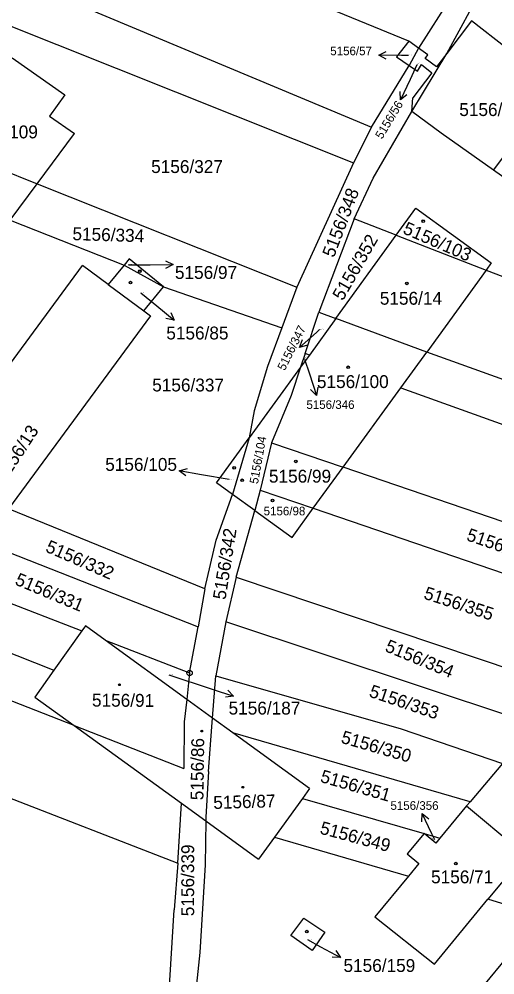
# Model space of a CAD drawing. Extents: x -593183 to -588034, y -1130415 to -1124994.
# Drawn here: x -590420.7 to -590357.8, y -1127573.6 to -1127447.3 of the extents above; entities that cross this region are included whole.
import ezdxf

# ---------------------------------------------------------------- set-up
doc = ezdxf.new("R2010")
doc.units = 0
for name, color, linetype in [('Vrstva 1', 7, 'Continuous'), ('Vrstva 16', 7, 'Continuous'), ('Vrstva 18', 7, 'Continuous'), ('Vrstva 19', 7, 'Continuous'), ('Vrstva 24', 7, 'Continuous'), ('Vrstva 25', 7, 'Continuous'), ('Vrstva 4', 7, 'Continuous')]:
    doc.layers.add(name, color=color, linetype=linetype)

msp = doc.modelspace()

# ---------------------------------------------------------------- linework, layer by layer
at = {"layer": 'Vrstva 1'}
for p, q in [((-590470.91, -1127421.06), (-590374.08, -1127461.61)), ((-590369.15, -1127450.24), (-590416.25, -1127430.89)), ((-590361.69, -1127441.35), (-590367.87, -1127451.17)), ((-590364.15, -1127451.84), (-590360.87, -1127445.88)), ((-590424.71, -1127447.07), (-590376.48, -1127466.3)), ((-590360.88, -1127447.56), (-590364.15, -1127451.84)), ((-590356.28, -1127451.17), (-590360.88, -1127447.56)), ((-590369.15, -1127450.24), (-590370.78, -1127452.32)), ((-590367.87, -1127451.17), (-590369.15, -1127450.24)), ((-590367.87, -1127451.17), (-590369.12, -1127453.45)), ((-590366.67, -1127452.05), (-590367.87, -1127451.17)), ((-590421.56, -1127452.42), (-590414.62, -1127457.31)), ((-590370.78, -1127452.32), (-590369.12, -1127453.45)), ((-590368.76, -1127459.51), (-590364.15, -1127451.84)), ((-590366.99, -1127452.5), (-590366.67, -1127452.05)), ((-590365.52, -1127453.62), (-590366.99, -1127452.5)), ((-590364.15, -1127451.84), (-590365.52, -1127453.62)), ((-590374.08, -1127461.61), (-590369.12, -1127453.45)), ((-590369.12, -1127453.45), (-590368.04, -1127454.18)), ((-590368.04, -1127454.18), (-590367.5, -1127453.31)), ((-590367.5, -1127453.31), (-590366.13, -1127454.41)), ((-590366.13, -1127454.41), (-590368.64, -1127457.7)), ((-590414.62, -1127457.31), (-590416.62, -1127460.12)), ((-590368.76, -1127459.51), (-590368.64, -1127457.7)), ((-590416.62, -1127460.12), (-590413.32, -1127462.41)), ((-590373.9, -1127468.31), (-590368.76, -1127459.51)), ((-590364.89, -1127462.4), (-590368.76, -1127459.51)), ((-590434.48, -1127462.58), (-590418.26, -1127469.08)), ((-590418.26, -1127469.08), (-590413.32, -1127462.41)), ((-590374.08, -1127461.61), (-590376.48, -1127466.3)), ((-590357.96, -1127467.28), (-590364.89, -1127462.4)), ((-590376.48, -1127466.3), (-590383.96, -1127482.72)), ((-590355.1, -1127469.32), (-590357.96, -1127467.28)), ((-590376.39, -1127473.7), (-590373.9, -1127468.31)), ((-590421.82, -1127473.89), (-590418.26, -1127469.08)), ((-590418.26, -1127469.08), (-590383.96, -1127482.72)), ((-590370.82, -1127475.87), (-590368.23, -1127472.3)), ((-590368.23, -1127472.3), (-590358.27, -1127479.53)), ((-590421.82, -1127473.89), (-590406.78, -1127479.84)), ((-590376.39, -1127473.7), (-590381.07, -1127486.02)), ((-590370.82, -1127475.87), (-590376.39, -1127473.7)), ((-590378.8, -1127486.86), (-590370.82, -1127475.87)), ((-590370.82, -1127475.87), (-590358.96, -1127480.48)), ((-590406.1, -1127479.01), (-590406.78, -1127479.84)), ((-590403.48, -1127481.15), (-590406.1, -1127479.01)), ((-590432.74, -1127507.66), (-590412.3, -1127479.88)), ((-590408.88, -1127482.4), (-590412.3, -1127479.88)), ((-590406.78, -1127479.84), (-590408.88, -1127482.4)), ((-590406.78, -1127479.84), (-590401.59, -1127482.7)), ((-590358.27, -1127479.53), (-590358.96, -1127480.48)), ((-590401.59, -1127482.7), (-590403.48, -1127481.15)), ((-590358.96, -1127480.48), (-590366.81, -1127491.3)), ((-590358.96, -1127480.48), (-590328.24, -1127492.22)), ((-590408.88, -1127482.4), (-590404.18, -1127485.86)), ((-590404.18, -1127485.86), (-590401.59, -1127482.7)), ((-590401.59, -1127482.7), (-590385.96, -1127488.09)), ((-590383.96, -1127482.72), (-590385.96, -1127488.09)), ((-590403.29, -1127486.51), (-590422.04, -1127512.02)), ((-590404.18, -1127485.86), (-590403.29, -1127486.51)), ((-590382.88, -1127491.5), (-590381.07, -1127486.02)), ((-590381.07, -1127486.02), (-590378.8, -1127486.86)), ((-590378.8, -1127486.86), (-590382.31, -1127491.7)), ((-590366.81, -1127491.3), (-590378.8, -1127486.86)), ((-590385.96, -1127488.09), (-590387.85, -1127493.22)), ((-590382.88, -1127491.5), (-590383.47, -1127493.3)), ((-590382.31, -1127491.7), (-590383.47, -1127493.3)), ((-590382.31, -1127491.7), (-590382.88, -1127491.5)), ((-590370.24, -1127496.02), (-590366.81, -1127491.3)), ((-590330.98, -1127504.3), (-590366.81, -1127491.3)), ((-590383.47, -1127493.3), (-590390.25, -1127502.64)), ((-590387.85, -1127493.22), (-590389.6, -1127499.06)), ((-590383.47, -1127493.3), (-590384.71, -1127497.06)), ((-590377.86, -1127506.52), (-590370.24, -1127496.02)), ((-590370.24, -1127496.02), (-590327.83, -1127511.24)), ((-590384.71, -1127497.06), (-590387.32, -1127503.31)), ((-590389.6, -1127499.06), (-590390.25, -1127502.64)), ((-590394.56, -1127508.58), (-590390.25, -1127502.64)), ((-590390.25, -1127502.64), (-590392.45, -1127510.11)), ((-590387.32, -1127503.31), (-590388.79, -1127509.56)), ((-590387.32, -1127503.31), (-590377.86, -1127506.52)), ((-590381.8, -1127511.95), (-590377.86, -1127506.52)), ((-590345.87, -1127517.46), (-590377.86, -1127506.52)), ((-590392.45, -1127510.11), (-590394.56, -1127508.58)), ((-590394.64, -1127516.18), (-590392.45, -1127510.11)), ((-590389.53, -1127512.22), (-590392.45, -1127510.11)), ((-590388.79, -1127509.56), (-590389.53, -1127512.22)), ((-590388.79, -1127509.56), (-590381.8, -1127511.95)), ((-590396.12, -1127522.59), (-590422.04, -1127512.02)), ((-590392, -1127521.06), (-590389.53, -1127512.22)), ((-590389.53, -1127512.22), (-590384.59, -1127515.8)), ((-590384.59, -1127515.8), (-590381.8, -1127511.95)), ((-590381.8, -1127511.95), (-590340.35, -1127526.11)), ((-590425.32, -1127516.47), (-590397.02, -1127527.62)), ((-590396.12, -1127522.59), (-590394.64, -1127516.18)), ((-590452.13, -1127519.06), (-590416.07, -1127533.35)), ((-590429.11, -1127521.63), (-590412.38, -1127528.16)), ((-590392, -1127521.06), (-590393.34, -1127526.97)), ((-590392, -1127521.06), (-590348.43, -1127535.7)), ((-590396.12, -1127522.59), (-590397.02, -1127527.62)), ((-590413.4, -1127540.64), (-590449.15, -1127526.66)), ((-590393.34, -1127526.97), (-590394.67, -1127534.1)), ((-590352.49, -1127540.53), (-590393.34, -1127526.97)), ((-590412.38, -1127528.16), (-590416.07, -1127533.35)), ((-590411.89, -1127527.47), (-590412.38, -1127528.16)), ((-590409.29, -1127529.36), (-590411.89, -1127527.47)), ((-590398.13, -1127533.71), (-590397.02, -1127527.62)), ((-590409.29, -1127529.36), (-590398.13, -1127533.71)), ((-590398.51, -1127537.19), (-590409.29, -1127529.36)), ((-590416.07, -1127533.35), (-590418.58, -1127536.89)), ((-590398.13, -1127533.71), (-590398.51, -1127537.19)), ((-590395.12, -1127539.66), (-590394.67, -1127534.1)), ((-590394.67, -1127534.1), (-590370.19, -1127541.08)), ((-590458.08, -1127536.18), (-590399.69, -1127558.82)), ((-590418.58, -1127536.89), (-590413.4, -1127540.64)), ((-590398.51, -1127537.19), (-590398.84, -1127540.18)), ((-590395.12, -1127539.66), (-590398.51, -1127537.19)), ((-590395.21, -1127540.81), (-590395.12, -1127539.66)), ((-590392.42, -1127541.62), (-590395.12, -1127539.66)), ((-590413.4, -1127540.64), (-590398.91, -1127546.31)), ((-590413.4, -1127540.64), (-590399.2, -1127550.92)), ((-590398.84, -1127540.18), (-590398.91, -1127546.31)), ((-590395.65, -1127546.71), (-590395.21, -1127540.81)), ((-590361.06, -1127550.72), (-590392.42, -1127541.62)), ((-590382.28, -1127548.99), (-590392.42, -1127541.62)), ((-590370.19, -1127541.08), (-590356.81, -1127545.66)), ((-590356.81, -1127545.66), (-590361.06, -1127550.72)), ((-590395.65, -1127546.71), (-590395.97, -1127552.75)), ((-590382.28, -1127548.99), (-590383.22, -1127550.29)), ((-590399.69, -1127558.82), (-590399.2, -1127550.92)), ((-590399.2, -1127550.92), (-590396, -1127553.24)), ((-590383.22, -1127550.29), (-590386.92, -1127555.39)), ((-590383.22, -1127550.29), (-590367.15, -1127554.93)), ((-590361.06, -1127550.72), (-590361.54, -1127551.28)), ((-590361.54, -1127551.28), (-590365.07, -1127555.55)), ((-590361.54, -1127551.28), (-590353.84, -1127557.69)), ((-590396, -1127553.24), (-590396.09, -1127559.05)), ((-590395.97, -1127552.75), (-590396, -1127553.24)), ((-590396, -1127553.24), (-590389.02, -1127558.29)), ((-590386.92, -1127555.39), (-590389.02, -1127558.29)), ((-590386.92, -1127555.39), (-590369.22, -1127560.55)), ((-590367.15, -1127554.93), (-590369.38, -1127557.62)), ((-590367.15, -1127554.93), (-590365.07, -1127555.55)), ((-590365.61, -1127556.2), (-590367.15, -1127554.93)), ((-590365.07, -1127555.55), (-590365.61, -1127556.2)), ((-590369.38, -1127557.62), (-590367.84, -1127558.89)), ((-590354.64, -1127558.66), (-590358.73, -1127563.61)), ((-590399.69, -1127558.82), (-590400.18, -1127565)), ((-590396.09, -1127559.05), (-590396.8, -1127570.64)), ((-590367.84, -1127558.89), (-590369.22, -1127560.55)), ((-590369.22, -1127560.55), (-590373.66, -1127565.93)), ((-590365.78, -1127572.16), (-590358.73, -1127563.61)), ((-590356.3, -1127564.32), (-590358.73, -1127563.61)), ((-590401.05, -1127578.99), (-590400.18, -1127565)), ((-590384.74, -1127568.41), (-590383.05, -1127566.09)), ((-590383.05, -1127566.09), (-590380.26, -1127567.95)), ((-590373.66, -1127565.93), (-590365.78, -1127572.16)), ((-590363.54, -1127580.21), (-590351.64, -1127565.73)), ((-590381.95, -1127570.36), (-590384.74, -1127568.41)), ((-590380.26, -1127567.95), (-590381.95, -1127570.36)), ((-590396.8, -1127570.64), (-590397.41, -1127576.58))]:
    msp.add_line(p, q, dxfattribs=at)
at = {"layer": 'Vrstva 16'}
for p, q in [((-590369.22, -1127452.12), (-590370.15, -1127452.11)), ((-590368.11, -1127453.36), (-590369.01, -1127455.28)), ((-590406.22, -1127479.79), (-590403.32, -1127479.77)), ((-590404.59, -1127483.46), (-590402.48, -1127485.2)), ((-590380.96, -1127488.34), (-590381.38, -1127488.71)), ((-590382.95, -1127492.24), (-590382.3, -1127494.19)), ((-590392.92, -1127508.16), (-590396.55, -1127507.52)), ((-590400.88, -1127533.97), (-590395.16, -1127535.83)), ((-590365.74, -1127555.77), (-590366.12, -1127554.98)), ((-590382.56, -1127568.92), (-590380.82, -1127569.87))]:
    msp.add_line(p, q, dxfattribs=at)
at = {"layer": 'Vrstva 24'}
for radius in [0.35, 0.0229]:
    msp.add_circle((-590398.13, -1127533.71), radius, dxfattribs=at)
at = {"layer": 'Vrstva 25'}
for p, q in [((-590370.15, -1127452.11), (-590373.15, -1127452.09)), ((-590369.01, -1127455.28), (-590370.29, -1127457.99)), ((-590403.32, -1127479.77), (-590400.32, -1127479.74)), ((-590402.48, -1127485.2), (-590400.16, -1127487.1)), ((-590381.38, -1127488.71), (-590383.63, -1127490.7)), ((-590382.3, -1127494.19), (-590381.35, -1127497.04)), ((-590396.55, -1127507.52), (-590399.5, -1127507)), ((-590395.16, -1127535.83), (-590392.31, -1127536.76)), ((-590366.12, -1127554.98), (-590367.41, -1127552.27)), ((-590380.82, -1127569.87), (-590378.19, -1127571.3))]:
    msp.add_line(p, q, dxfattribs=at)
for points in [[(-590372.15, -1127452.59), (-590373.15, -1127452.09), (-590372.15, -1127451.59)], [(-590369.41, -1127457.3), (-590370.29, -1127457.99), (-590370.31, -1127456.88)], [(-590401.32, -1127479.25), (-590400.32, -1127479.74), (-590401.32, -1127480.25)], [(-590400.62, -1127486.08), (-590400.16, -1127487.1), (-590401.25, -1127486.86)], [(-590382.55, -1127490.41), (-590383.63, -1127490.7), (-590383.21, -1127489.66)], [(-590381.19, -1127495.93), (-590381.35, -1127497.04), (-590382.14, -1127496.25)], [(-590398.61, -1127507.67), (-590399.5, -1127507), (-590398.43, -1127506.68)], [(-590393.1, -1127535.97), (-590392.31, -1127536.76), (-590393.41, -1127536.92)], [(-590367.43, -1127553.39), (-590367.41, -1127552.27), (-590366.53, -1127552.96)], [(-590378.82, -1127570.39), (-590378.19, -1127571.3), (-590379.3, -1127571.27)]]:
    msp.add_lwpolyline(points, dxfattribs=at)
for centre, radius in [((-590367.26, -1127474.02), 0.175), ((-590367.26, -1127474.02), 0.15), ((-590404.71, -1127480.63), 0.175), ((-590404.71, -1127480.63), 0.15), ((-590405.95, -1127482.13), 0.175), ((-590405.95, -1127482.13), 0.15), ((-590369.42, -1127482.23), 0.175), ((-590369.42, -1127482.23), 0.15), ((-590377.18, -1127493.32), 0.175), ((-590377.18, -1127493.32), 0.15), ((-590384.11, -1127505.75), 0.175), ((-590384.11, -1127505.75), 0.15), ((-590392.23, -1127506.61), 0.175), ((-590392.23, -1127506.61), 0.15), ((-590391.19, -1127508.25), 0.175), ((-590391.19, -1127508.25), 0.15), ((-590387.16, -1127510.93), 0.175), ((-590387.16, -1127510.93), 0.15), ((-590407.4, -1127535.26), 0.117), ((-590407.4, -1127535.26), 0.101), ((-590396.53, -1127541.38), 0.117), ((-590396.53, -1127541.38), 0.101), ((-590391.1, -1127548.81), 0.117), ((-590391.1, -1127548.81), 0.101), ((-590362.97, -1127558.9), 0.175), ((-590362.97, -1127558.9), 0.15), ((-590382.65, -1127567.88), 0.175), ((-590382.65, -1127567.88), 0.15)]:
    msp.add_circle(centre, radius, dxfattribs=at)
at = {"layer": 'Vrstva 4'}
msp.add_line((-590357.96, -1127467.28), (-590353.83, -1127461.71), dxfattribs=at)

# ---------------------------------------------------------------- texts
at = {"layer": 'Vrstva 16'}
for s, height, p in [('5156/57', 1.14, (-590379.55, -1127452.09)), ('5156/97', 1.7, (-590400.07, -1127481.64)), ('5156/85', 1.7, (-590401.21, -1127489.64)), ('5156/346', 1.14, (-590382.7, -1127498.82)), ('5156/105', 1.7, (-590409.28, -1127507)), ('5156/187', 1.7, (-590392.98, -1127539.2)), ('5156/356', 1.14, (-590371.6, -1127551.79)), ('5156/159', 1.7, (-590377.8, -1127573.21))]:
    msp.add_text(s, height=height, dxfattribs=at).set_placement(p)
for s, rotation, p in [('5156/56', 59.0362, (-590372.71, -1127463.26)), ('5156/347', 63.435, (-590385.57, -1127493.85))]:
    msp.add_text(s, height=1.14, rotation=rotation, dxfattribs=at).set_placement(p)
at = {"layer": 'Vrstva 18'}
for s, height, p in [('5156/57', 0.1, (-590369.22, -1127452.12)), ('5156/55', 1.7, (-590362.5, -1127460.12)), ('5156/327', 1.7, (-590403.21, -1127467.65)), ('5156/347', 0.1, (-590380.96, -1127488.34)), ('5156/337', 1.7, (-590403.07, -1127496.51)), ('5156/187', 0.1, (-590400.88, -1127533.97))]:
    msp.add_text(s, height=height, dxfattribs=at).set_placement(p)
for s, height, rotation, p in [('5156/56', 0.1, 33.6901, (-590368.11, -1127453.37)), ('5156/348', 1.7, 69.201, (-590379.07, -1127478.92)), ('5156/334', 1.7, 358.2583, (-590413.63, -1127476.51)), ('5156/352', 1.7, 60.154, (-590377.89, -1127484.62)), ('5156/346', 0.1, 46.7357, (-590382.93, -1127492.26)), ('5156/342', 1.7, 81.0274, (-590393.39, -1127524.1)), ('5156/357', 1.7, 340.9631, (-590361.67, -1127516.14)), ('5156/332', 1.7, 336.4676, (-590417.29, -1127517.63)), ('5156/331', 1.7, 337.2584, (-590421.32, -1127521.98)), ('5156/355', 1.7, 341.9168, (-590367.31, -1127523.86)), ('5156/354', 1.7, 337.5368, (-590372.43, -1127530.79)), ('5156/353', 1.7, 341.226, (-590374.53, -1127536.81)), ('5156/350', 1.7, 343.7775, (-590378.24, -1127542.91)), ('5156/351', 1.7, 343.791, (-590380.98, -1127548.08)), ('5156/349', 1.7, 344.8882, (-590381.03, -1127554.91)), ('5156/356', 0.1, 136.3119, (-590365.73, -1127555.8)), ('5156/339', 1.7, 90, (-590397.53, -1127565.85))]:
    msp.add_text(s, height=height, rotation=rotation, dxfattribs=at).set_placement(p)
at = {"layer": 'Vrstva 19'}
for s, height, p in [('5156/109', 1.7, (-590427.66, -1127463.07)), ('5156/97', 0.1, (-590406.22, -1127479.79)), ('5156/85', 0.1, (-590404.59, -1127483.46)), ('5156/14', 1.7, (-590373, -1127485.05)), ('5156/100', 1.7, (-590381.31, -1127496.06)), ('5156/99', 1.7, (-590387.65, -1127508.56)), ('5156/105', 0.1, (-590392.92, -1127508.16)), ('5156/98', 1.14, (-590388.35, -1127512.88)), ('5156/71', 1.7, (-590366.23, -1127561.5)), ('5156/159', 0.1, (-590382.56, -1127568.92))]:
    msp.add_text(s, height=height, dxfattribs=at).set_placement(p)
for s, height, rotation, p in [('5156/103', 1.7, 336.3906, (-590370.07, -1127475.58)), ('5156/13', 1.7, 56.7058, (-590422.51, -1127508.55)), ('5156/104', 1.14, 79.7603, (-590389.11, -1127508.79)), ('5156/91', 1.7, 359.7544, (-590411.03, -1127538.15)), ('5156/86', 1.7, 89.2309, (-590396.31, -1127550.53)), ('5156/87', 1.7, 1.6232, (-590394.98, -1127551.68))]:
    msp.add_text(s, height=height, rotation=rotation, dxfattribs=at).set_placement(p)

doc.saveas('drawing.dxf')
